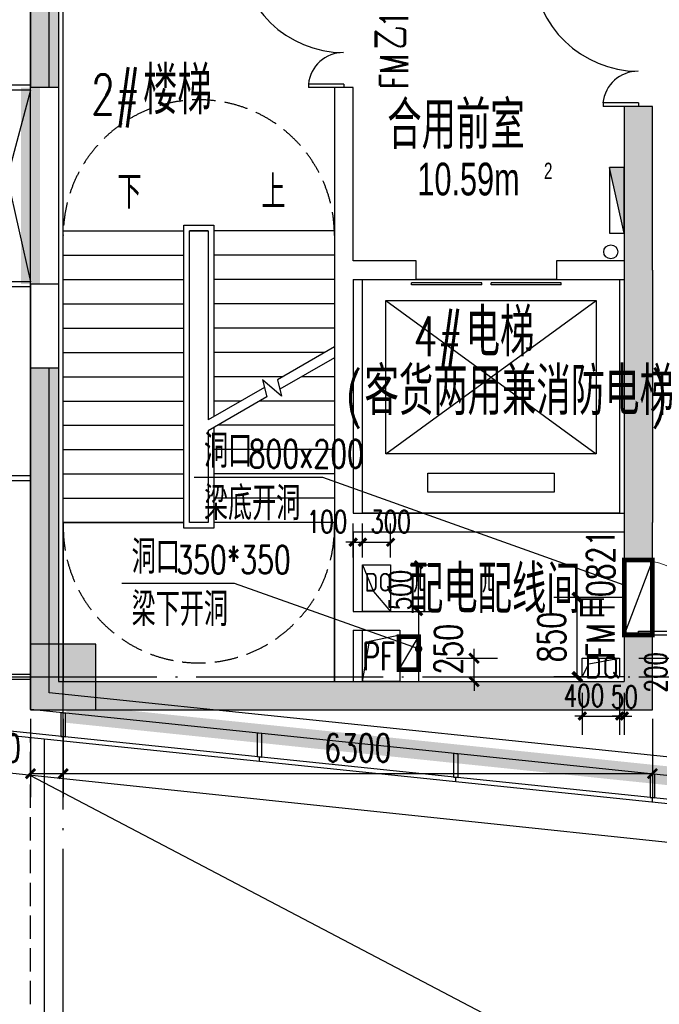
# Model space of a CAD drawing. Extents: x 797781 to 1255204, y 21234 to 1024248.
# Tile 326 of 656: x 896042 to 902882, y 371624 to 382151. Entities that reach past the tile are written whole.
import ezdxf

# ---------------------------------------------------------------- set-up
doc = ezdxf.new("R2010")
doc.units = 0
doc.header["$LTSCALE"] = 1000
doc.header["$MEASUREMENT"] = 0
for name, pattern in [('230303生产综合楼-平面图_t8$0$__DASH', [0.35, 0.25, -0.1]), ('230303生产综合楼-平面图_t8$0$DASH', [0.35, 0.25, -0.1]), ('230303生产综合楼-平面图_t8$0$DOTE', [2.42, 2, -0.2, 0.02, -0.2]), ('__DASH', [0.35, 0.25, -0.1])]:
    doc.linetypes.add(name, pattern=pattern)
for name, color, linetype in [('.2023.03.07提建筑条件', 3, 'Continuous'), ('230303生产综合楼-平面图_t8$0$3T_WOOD', 21, 'Continuous'), ('230303生产综合楼-平面图_t8$0$COLUMN', 40, 'Continuous'), ('230303生产综合楼-平面图_t8$0$CURTWALL', 4, 'Continuous'), ('230303生产综合楼-平面图_t8$0$DIM_LEAD', 3, 'Continuous'), ('230303生产综合楼-平面图_t8$0$DIM_SYMB', 3, 'Continuous'), ('230303生产综合楼-平面图_t8$0$DOOR_FIRE', 4, 'Continuous'), ('230303生产综合楼-平面图_t8$0$DOOR_FIRE_TEXT', 7, 'Continuous'), ('230303生产综合楼-平面图_t8$0$DOTE', 1, '230303生产综合楼-平面图_t8$0$DOTE'), ('230303生产综合楼-平面图_t8$0$EVTR', 2, 'Continuous'), ('230303生产综合楼-平面图_t8$0$H-楼板留洞', 6, 'Continuous'), ('230303生产综合楼-平面图_t8$0$PUB_DIM', 3, 'Continuous'), ('230303生产综合楼-平面图_t8$0$PUB_HATCH', 8, 'Continuous'), ('230303生产综合楼-平面图_t8$0$PUB_TEXT', 7, 'Continuous'), ('230303生产综合楼-平面图_t8$0$SPACE', 7, 'Continuous'), ('230303生产综合楼-平面图_t8$0$STAIR', 2, 'Continuous'), ('230303生产综合楼-平面图_t8$0$WALL', 40, 'Continuous'), ('230303生产综合楼-平面图_t8$0$WINDOW', 4, 'Continuous'), ('230303生产综合楼-平面图_t8$0$条件', 7, 'Continuous'), ('230303生产综合楼-平面图_t8$0$板洞', 6, 'Continuous'), ('230303生产综合楼-平面图_t8$0$水管', 4, 'Continuous'), ('230303生产综合楼-平面图_t8$0$看线', 115, 'Continuous'), ('230303生产综合楼-平面图_t8$0$轮廓', 2, 'Continuous'), ('DIM_LEAD', 3, 'Continuous'), ('DOOR_FIRE', 4, 'Continuous'), ('EQUIP_消火栓', 7, 'Continuous'), ('PUB_DIM', 3, 'Continuous'), ('PUB_HATCH', 8, 'Continuous'), ('PUB_TEXT', 7, 'Continuous'), ('TEL_TEXT', 7, 'Continuous'), ('VPIPE-消防', 1, 'Continuous'), ('电-强电平面-标注', 3, 'Continuous'), ('电气洞口', 6, 'Continuous')]:
    doc.layers.add(name, color=color, linetype=linetype)
doc.styles.add('230303生产综合楼-平面图_t8$0$_HZTXT', font='@HZTXT_E', dxfattribs={"width": 0.7, "bigfont": '@@HZTXT'})
doc.styles.add('230303生产综合楼-平面图_t8$0$_TCH_DIM', font='SIMPLEX', dxfattribs={"bigfont": 'GBCBIG'})
doc.styles.add('230303生产综合楼-平面图_T8$0$_TCH_DIM_T3', font='SIMPLEX', dxfattribs={"width": 0.705882, "bigfont": 'GBCBIG'})
doc.styles.add('230303生产综合楼-平面图_t8$0$_TCH_WINDOW', font='SIMPLEX', dxfattribs={"height": 3.5, "bigfont": 'GBCBIG'})
doc.styles.add('_TCH_DIM', font='SIMPLEX', dxfattribs={"bigfont": 'GBCBIG'})
doc.styles.add('_TCH_DIM_T3', font='SIMPLEX', dxfattribs={"width": 0.705882, "bigfont": 'GBCBIG'})
doc.styles.get("Standard").update_dxf_attribs({"font": 'gbenor.shx', "bigfont": 'gbcbig.shx'})
doc.dimstyles.new('230303生产综合楼-平面图_T8$0$_TCH_ARCH&&100', dxfattribs={"dimtxt": 297.5, "dimasz": 100, "dimexe": 250, "dimexo": 300, "dimgap": 126.25, "dimtad": 1, "dimdec": 0, "dimzin": 0, "dimdsep": 46, "dimtxsty": '230303生产综合楼-平面图_T8$0$_TCH_DIM_T3', "dimblk": '230303生产综合楼-平面图_t8$0$_ArchTick', "dimcen": 0.09, "dimclrt": 7, "dimazin": 2, "dimtfac": 1, "dimtdec": 0, "dimtix": 1, "dimtmove": 2, "dimatfit": 3, "dimfxl": 1, "dimtolj": 1, "dimtzin": 0, "dimarcsym": 0})
doc.dimstyles.new('_TCH_ARCH&&100', dxfattribs={"dimtxt": 297.5, "dimasz": 100, "dimexe": 250, "dimexo": 300, "dimgap": 126.25, "dimtad": 1, "dimdec": 0, "dimzin": 0, "dimdsep": 46, "dimtxsty": '_TCH_DIM_T3', "dimblk": 'ARCHTICK', "dimcen": 0.09, "dimclrt": 7, "dimazin": 2, "dimtfac": 1, "dimtdec": 0, "dimtix": 1, "dimtmove": 2, "dimatfit": 3, "dimfxl": 1, "dimtolj": 1, "dimtzin": 0, "dimarcsym": 0})
doc.dimstyles.new('_TCH_ARCH&&80', dxfattribs={"dimtxt": 238, "dimasz": 80, "dimexe": 200, "dimexo": 240, "dimgap": 101, "dimtad": 1, "dimdec": 0, "dimzin": 0, "dimdsep": 46, "dimtxsty": '_TCH_DIM_T3', "dimblk": 'ARCHTICK', "dimcen": 0.09, "dimclrt": 7, "dimazin": 2, "dimtfac": 1, "dimtdec": 0, "dimtix": 1, "dimtmove": 2, "dimatfit": 3, "dimfxl": 1, "dimtolj": 1, "dimtzin": 0, "dimarcsym": 0})

# ---------------------------------------------------------------- blocks, each defined once
blk = doc.blocks.new('AQ3')
at = {"color": 6, "linetype": '__DASH', "ltscale": 4, "const_width": 200}
for points in [[(1087271, 364118), (1087271, 362018)], [(1117021, 354818), (1112837, 354818), (1087652, 357428)]]:
    blk.add_lwpolyline(points, dxfattribs=at)
blk = doc.blocks.new('ddddkkkkk')
at = {"layer": 'TEL_TEXT', "color": 3, "linetype": 'ByBlock'}
for p, q in [((1870760, -13732), (1870878, -14019)), ((1870878, -14019), (1871060, -14232))]:
    blk.add_line(p, q, dxfattribs=at)
blk.add_lwpolyline([(1871060, -13732), (1871060, -14232), (1870760, -14232), (1870760, -13732)], close=True, dxfattribs=at)
blk = doc.blocks.new('_ArchTick')
at = {"color": 0, "linetype": 'ByBlock', "const_width": 0.4}
blk.add_lwpolyline([(-0.5, -0.5), (0.5, 0.5)], dxfattribs=at)
blk = doc.blocks.new('*D6712')
at = {"layer": 'Defpoints', "color": 0, "transparency": 16777216}
for p in [(729408, 367189), (729736, 367189), (729408, 366689)]:
    blk.add_point(p, dxfattribs=at)
at = {"layer": 'PUB_DIM', "color": 0, "lineweight": -2, "transparency": 16777216}
for p, q in [((729648, 367189), (729936, 367189)), ((729736, 366689), (729736, 367189)), ((729648, 366689), (729936, 366689))]:
    blk.add_line(p, q, dxfattribs=at)
at = {"layer": 'PUB_DIM', "color": 0, "lineweight": -2, "transparency": 16777216, "xscale": 80, "yscale": 80, "zscale": 80}
for p, rotation in [((729736, 367189), 90), ((729736, 366689), 270)]:
    blk.add_blockref('_ArchTick', p, dxfattribs=dict(at, rotation=rotation))
at = {"layer": 'PUB_DIM', "color": 7, "transparency": 16777216, "insert": (729543, 366918), "char_height": 238, "attachment_point": 5, "rotation": 90, "style": '_TCH_DIM_T3'}
blk.add_mtext('\\A1;500', dxfattribs=at)
blk = doc.blocks.new('*D6713')
at = {"layer": 'Defpoints', "color": 0, "transparency": 16777216}
for p in [(729137, 367429), (729037, 367026), (729137, 367026)]:
    blk.add_point(p, dxfattribs=at)
at = {"layer": 'PUB_DIM', "color": 0, "lineweight": -2, "transparency": 16777216}
for p, q in [((729037, 367266), (729037, 367629)), ((729137, 367266), (729137, 367629)), ((729037, 367429), (728957, 367429)), ((729037, 367429), (729137, 367429)), ((729137, 367429), (729217, 367429))]:
    blk.add_line(p, q, dxfattribs=at)
at = {"layer": 'PUB_DIM', "color": 0, "lineweight": -2, "transparency": 16777216, "xscale": 80, "yscale": 80, "zscale": 80}
blk.add_blockref('_ArchTick', (729037, 367429), dxfattribs=at)
at = {"layer": 'PUB_DIM', "color": 0, "lineweight": -2, "transparency": 16777216, "xscale": 80, "yscale": 80, "zscale": 80, "rotation": 180}
blk.add_blockref('_ArchTick', (729137, 367429), dxfattribs=at)
at = {"layer": 'PUB_DIM', "color": 7, "transparency": 16777216, "insert": (728757, 367649), "char_height": 238, "attachment_point": 5, "style": '_TCH_DIM_T3'}
blk.add_mtext('\\A1;100', dxfattribs=at)
blk = doc.blocks.new('*D6714')
at = {"layer": 'Defpoints', "color": 0, "transparency": 16777216}
for p in [(729437, 367429), (729137, 367026), (729437, 367026)]:
    blk.add_point(p, dxfattribs=at)
at = {"layer": 'PUB_DIM', "color": 0, "lineweight": -2, "transparency": 16777216}
for p, q in [((729137, 367266), (729137, 367629)), ((729437, 367266), (729437, 367629)), ((729137, 367429), (729437, 367429))]:
    blk.add_line(p, q, dxfattribs=at)
at = {"layer": 'PUB_DIM', "color": 0, "lineweight": -2, "transparency": 16777216, "xscale": 80, "yscale": 80, "zscale": 80, "rotation": 180}
blk.add_blockref('_ArchTick', (729137, 367429), dxfattribs=at)
at = {"layer": 'PUB_DIM', "color": 0, "lineweight": -2, "transparency": 16777216, "xscale": 80, "yscale": 80, "zscale": 80}
blk.add_blockref('_ArchTick', (729437, 367429), dxfattribs=at)
at = {"layer": 'PUB_DIM', "color": 7, "transparency": 16777216, "insert": (729437, 367649), "char_height": 238, "attachment_point": 5, "style": '_TCH_DIM_T3'}
blk.add_mtext('\\A1;300', dxfattribs=at)
blk = doc.blocks.new('*D6715')
at = {"layer": 'Defpoints', "color": 0, "transparency": 16777216}
for p in [(731434, 366839), (732237, 366839), (732237, 365989)]:
    blk.add_point(p, dxfattribs=at)
at = {"layer": 'PUB_DIM', "color": 0, "lineweight": -2, "transparency": 16777216}
for p, q in [((731937, 366839), (731184, 366839)), ((731434, 365989), (731434, 366839)), ((731937, 365989), (731184, 365989))]:
    blk.add_line(p, q, dxfattribs=at)
at = {"layer": 'PUB_DIM', "color": 0, "lineweight": -2, "transparency": 16777216, "xscale": 100, "yscale": 100, "zscale": 100}
for p, rotation in [((731434, 366839), 90), ((731434, 365989), 270)]:
    blk.add_blockref('_ArchTick', p, dxfattribs=dict(at, rotation=rotation))
at = {"layer": 'PUB_DIM', "color": 7, "transparency": 16777216, "insert": (731159, 366414), "char_height": 297.5, "attachment_point": 5, "rotation": 90, "style": '_TCH_DIM_T3'}
blk.add_mtext('\\A1;850', dxfattribs=at)
blk = doc.blocks.new('*D6676')
at = {"layer": 'Defpoints', "color": 0, "transparency": 16777216}
for p in [(766439, 188079), (767080, 188079), (766439, 187879)]:
    blk.add_point(p, dxfattribs=at)
at = {"layer": 'PUB_DIM', "color": 0, "lineweight": -2, "transparency": 16777216}
for p, q in [((767080, 188079), (767080, 188159)), ((766679, 188079), (767280, 188079)), ((767080, 187879), (767080, 188079)), ((766679, 187879), (767280, 187879)), ((767080, 187879), (767080, 187799))]:
    blk.add_line(p, q, dxfattribs=at)
at = {"layer": 'PUB_DIM', "color": 0, "lineweight": -2, "transparency": 16777216, "xscale": 80, "yscale": 80, "zscale": 80}
for p, rotation in [((767080, 188079), 270), ((767080, 187879), 90)]:
    blk.add_blockref('_ArchTick', p, dxfattribs=dict(at, rotation=rotation))
at = {"layer": 'PUB_DIM', "color": 7, "transparency": 16777216, "insert": (766860, 187929), "char_height": 238, "attachment_point": 5, "rotation": 90, "style": '_TCH_DIM_T3'}
blk.add_mtext('\\A1;200', dxfattribs=at)
blk = doc.blocks.new('*D6677')
at = {"layer": 'Defpoints', "color": 0, "transparency": 16777216}
for p in [(766073, 187949), (766473, 187949), (766473, 187461)]:
    blk.add_point(p, dxfattribs=at)
at = {"layer": 'PUB_DIM', "color": 0, "lineweight": -2, "transparency": 16777216}
for p, q in [((766073, 187709), (766073, 187261)), ((766473, 187709), (766473, 187261)), ((766073, 187461), (765993, 187461)), ((766073, 187461), (766473, 187461)), ((766473, 187461), (766553, 187461))]:
    blk.add_line(p, q, dxfattribs=at)
at = {"layer": 'PUB_DIM', "color": 0, "lineweight": -2, "transparency": 16777216, "xscale": 80, "yscale": 80, "zscale": 80}
blk.add_blockref('_ArchTick', (766073, 187461), dxfattribs=at)
at = {"layer": 'PUB_DIM', "color": 0, "lineweight": -2, "transparency": 16777216, "xscale": 80, "yscale": 80, "zscale": 80, "rotation": 180}
blk.add_blockref('_ArchTick', (766473, 187461), dxfattribs=at)
at = {"layer": 'PUB_DIM', "color": 7, "transparency": 16777216, "insert": (766091, 187680), "char_height": 238, "attachment_point": 5, "style": '_TCH_DIM_T3'}
blk.add_mtext('\\A1;400', dxfattribs=at)
blk = doc.blocks.new('*D6678')
at = {"layer": 'Defpoints', "color": 0, "transparency": 16777216}
for p in [(766473, 187949), (766523, 187949), (766523, 187461)]:
    blk.add_point(p, dxfattribs=at)
at = {"layer": 'PUB_DIM', "color": 0, "lineweight": -2, "transparency": 16777216}
for p, q in [((766473, 187709), (766473, 187261)), ((766523, 187709), (766523, 187261)), ((766473, 187461), (766393, 187461)), ((766473, 187461), (766523, 187461)), ((766523, 187461), (766603, 187461))]:
    blk.add_line(p, q, dxfattribs=at)
at = {"layer": 'PUB_DIM', "color": 0, "lineweight": -2, "transparency": 16777216, "xscale": 80, "yscale": 80, "zscale": 80}
blk.add_blockref('_ArchTick', (766473, 187461), dxfattribs=at)
at = {"layer": 'PUB_DIM', "color": 0, "lineweight": -2, "transparency": 16777216, "xscale": 80, "yscale": 80, "zscale": 80, "rotation": 180}
blk.add_blockref('_ArchTick', (766523, 187461), dxfattribs=at)
at = {"layer": 'PUB_DIM', "color": 7, "transparency": 16777216, "insert": (766523, 187666), "char_height": 238, "attachment_point": 5, "style": '_TCH_DIM_T3'}
blk.add_mtext('\\A1;50', dxfattribs=at)
blk = doc.blocks.new('$TwtSys$00000434')
for p, q in [((-0.5, 0.5), (-0.5, -0.5)), ((-0.5, -0.5), (0.5, 0.5)), ((0.5, 0.5), (-0.5, 0.5)), ((0.5, -0.5), (0.5, 0.5)), ((-0.5, -0.5), (0.5, -0.5))]:
    blk.add_line(p, q)
blk.add_solid([(0.5, -0.5), (0.5, 0.5), (-0.5, -0.5)])
blk = doc.blocks.new('230303生产综合楼-平面图_t8$0$3-XHS')
at = {"layer": 'VPIPE-消防'}
blk.add_circle((1071773.3, 165908.6), 75, dxfattribs=at)
at = {"layer": 'EQUIP_消火栓', "xscale": 700, "yscale": 160, "zscale": 700, "rotation": 90.00000000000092}
blk.add_blockref('$TwtSys$00000434', (1071838.3, 166458.6), dxfattribs=at)
blk = doc.blocks.new('230303生产综合楼-平面图_t8$0$3WLGJ')
at = {"layer": '230303生产综合楼-平面图_t8$0$3T_WOOD'}
for points in [[(1019266, 181847), (1019266, 181797), (1019516, 181797), (1019516, 181847)], [(1019266, 179747), (1019266, 179697), (1019516, 179697), (1019516, 179747)], [(1019266, 177672), (1019266, 177622), (1019516, 177622), (1019516, 177672)], [(1019266, 175547), (1019266, 175497), (1019516, 175497), (1019516, 175547)], [(1019841, 174886), (1019891, 174881), (1019891, 175132), (1019841, 175138)], [(1021941, 174670), (1021991, 174664), (1021991, 174916), (1021941, 174921)], [(1024041, 174452), (1024091, 174447), (1024091, 174698), (1024041, 174703)], [(1026141, 174234), (1026191, 174229), (1026191, 174480), (1026141, 174486)]]:
    blk.add_lwpolyline(points, close=True, dxfattribs=at)
for points in [[(1019866, 174833), (1019866, 174884)], [(1021966, 174617), (1021966, 174667)], [(1024066, 174399), (1024066, 174449)], [(1026166, 174181), (1026166, 174232)]]:
    blk.add_lwpolyline(points, dxfattribs=at)
blk = doc.blocks.new('230303生产综合楼-平面图_t8$0$$DORLIB2D$00000127')
at = {"color": 0}
for points in [[(-0.5333, 0.7949), (-0.5333, 0.6904)], [(-0.0333, 0.7949), (-0.5333, 0.7949)], [(-0.0333, 0.7949), (-0.0333, 0.6904)], [(0.5333, 0.7949), (0.0333, 0.7949)], [(0.0333, 0.7949), (0.0333, 0.6904)], [(0.5333, 0.7949), (0.5333, 0.6904)], [(-0.0333, 0.6904), (-0.5333, 0.6904)], [(0.5333, 0.6904), (0.0333, 0.6904)], [(0.5, 0.5), (-0.5, 0.5)]]:
    blk.add_lwpolyline(points, dxfattribs=at)
blk = doc.blocks.new('230303生产综合楼-平面图_t8$0$$DorLib2D$00000225')
at = {"color": 0}
for p, q in [((0.475, -0.0014), (0.475, 0.7521)), ((0.475, 0.7521), (0.5, 0.7521)), ((0.5, -0.0014), (0.5, 0.7521)), ((-0.5, 0), (-0.5, 0.252)), ((-0.475, 0.252), (-0.5, 0.252)), ((-0.475, 0), (-0.475, 0.252)), ((-0.475, 0), (-0.5, 0)), ((0.475, -0.0014), (0.5, -0.0014))]:
    blk.add_line(p, q, dxfattribs=at)
for centre, radius, start, end in [((0.5046, -0.0019), 0.7546, 92.24927, 179.72377), ((-0.5008, 0.0026), 0.2508, 359.78987, 84.09744)]:
    blk.add_arc(centre, radius, start, end, dxfattribs=at)
blk = doc.blocks.new('$DorLib2D$00000001')
for p, q in [((0.45, 0.975), (0.5, 0.975)), ((0.45, 0), (0.45, 0.975)), ((0.5, 0), (0.5, 0.975)), ((0.5, 0), (0.45, 0))]:
    blk.add_line(p, q)
at = {"lineweight": 13}
blk.add_arc((0.475, 0), 0.975, 91.4693, 180, dxfattribs=at)
blk = doc.blocks.new('230303生产综合楼-平面图_t8$0$_ArchTick')
at = {"color": 0, "linetype": 'ByBlock', "const_width": 0.3}
blk.add_lwpolyline([(-0.5, -0.5), (0.5, 0.5)], dxfattribs=at)
blk = doc.blocks.new('*D6266')
at = {"layer": '230303生产综合楼-平面图_t8$0$PUB_DIM', "color": 0, "lineweight": -2, "transparency": 16777216}
for p, q in [((722698, 272020), (722698, 271184)), ((723048, 272020), (723048, 271184)), ((722698, 271434), (723048, 271434))]:
    blk.add_line(p, q, dxfattribs=at)
at = {"layer": 'Defpoints', "color": 0, "transparency": 16777216}
for p in [(722698, 272320), (723048, 272320), (723048, 271434)]:
    blk.add_point(p, dxfattribs=at)
at = {"layer": '230303生产综合楼-平面图_t8$0$PUB_DIM', "color": 0, "lineweight": -2, "transparency": 16777216, "xscale": 100, "yscale": 100, "zscale": 100, "rotation": 180}
blk.add_blockref('230303生产综合楼-平面图_t8$0$_ArchTick', (722698, 271434), dxfattribs=at)
at = {"layer": '230303生产综合楼-平面图_t8$0$PUB_DIM', "color": 0, "lineweight": -2, "transparency": 16777216, "xscale": 100, "yscale": 100, "zscale": 100}
blk.add_blockref('230303生产综合楼-平面图_t8$0$_ArchTick', (723048, 271434), dxfattribs=at)
at = {"layer": '230303生产综合楼-平面图_t8$0$PUB_DIM', "color": 7, "transparency": 16777216, "insert": (722328, 271709), "char_height": 297.5, "attachment_point": 5, "style": '230303生产综合楼-平面图_T8$0$_TCH_DIM_T3'}
blk.add_mtext('\\A1;350', dxfattribs=at)
blk = doc.blocks.new('*D6267')
at = {"layer": '230303生产综合楼-平面图_t8$0$PUB_DIM', "color": 0, "lineweight": -2, "transparency": 16777216}
for p, q in [((723048, 272020), (723048, 271184)), ((729348, 272020), (729348, 271184)), ((723048, 271434), (729348, 271434))]:
    blk.add_line(p, q, dxfattribs=at)
at = {"layer": 'Defpoints', "color": 0, "transparency": 16777216}
for p in [(723048, 272320), (729348, 272320), (729348, 271434)]:
    blk.add_point(p, dxfattribs=at)
at = {"layer": '230303生产综合楼-平面图_t8$0$PUB_DIM', "color": 0, "lineweight": -2, "transparency": 16777216, "xscale": 100, "yscale": 100, "zscale": 100, "rotation": 180}
blk.add_blockref('230303生产综合楼-平面图_t8$0$_ArchTick', (723048, 271434), dxfattribs=at)
at = {"layer": '230303生产综合楼-平面图_t8$0$PUB_DIM', "color": 0, "lineweight": -2, "transparency": 16777216, "xscale": 100, "yscale": 100, "zscale": 100}
blk.add_blockref('230303生产综合楼-平面图_t8$0$_ArchTick', (729348, 271434), dxfattribs=at)
at = {"layer": '230303生产综合楼-平面图_t8$0$PUB_DIM', "color": 7, "transparency": 16777216, "insert": (726198, 271709), "char_height": 297.5, "attachment_point": 5, "style": '230303生产综合楼-平面图_T8$0$_TCH_DIM_T3'}
blk.add_mtext('\\A1;6300', dxfattribs=at)
blk = doc.blocks.new('*D6269')
at = {"layer": '230303生产综合楼-平面图_t8$0$PUB_DIM', "color": 0, "lineweight": -2, "transparency": 16777216}
for p, q in [((727442, 272668), (727442, 272768)), ((727148, 272668), (727692, 272668)), ((727442, 272418), (727442, 272668)), ((727148, 272418), (727692, 272418)), ((727442, 272418), (727442, 272318))]:
    blk.add_line(p, q, dxfattribs=at)
at = {"layer": 'Defpoints', "color": 0, "transparency": 16777216}
for p in [(726848, 272668), (727442, 272668), (726848, 272418)]:
    blk.add_point(p, dxfattribs=at)
at = {"layer": '230303生产综合楼-平面图_t8$0$PUB_DIM', "color": 0, "lineweight": -2, "transparency": 16777216, "xscale": 100, "yscale": 100, "zscale": 100}
for p, rotation in [((727442, 272668), 270), ((727442, 272418), 90)]:
    blk.add_blockref('230303生产综合楼-平面图_t8$0$_ArchTick', p, dxfattribs=dict(at, rotation=rotation))
at = {"layer": '230303生产综合楼-平面图_t8$0$PUB_DIM', "color": 7, "transparency": 16777216, "insert": (727167, 272765), "char_height": 297.5, "attachment_point": 5, "rotation": 90, "style": '230303生产综合楼-平面图_T8$0$_TCH_DIM_T3'}
blk.add_mtext('\\A1;250', dxfattribs=at)
blk = doc.blocks.new('_FZH')
blk.add_lwpolyline([(-0.5, -0.5), (0.5, -0.5), (0.5, 0.5), (-0.5, 0.5)], close=True)
at = {"layer": 'PUB_HATCH'}
blk.add_solid([(-0.5, -0.5), (0.5, -0.5), (-0.5, 0.5), (0.5, 0.5)], dxfattribs=at)
blk = doc.blocks.new('3FQD')
at = {"layer": 'DIM_LEAD'}
for p, q in [((728712.4, 368120.4), (727337.1, 368120.4)), ((731936.8, 366970.4), (728712.4, 368120.4))]:
    blk.add_line(p, q, dxfattribs=at)
at = {"layer": '电气洞口', "color": 6, "lineweight": -2}
blk.add_line((732236.8, 367239.1), (731936.8, 366439.1), dxfattribs=at)
at = {"layer": '电气洞口', "color": 6, "lineweight": -2, "const_width": 50}
blk.add_lwpolyline([(731936.8, 366439.1), (732236.8, 366439.1), (732236.8, 367239.1), (731936.8, 367239.1)], close=True, dxfattribs=at)
at = {"layer": '电-强电平面-标注', "color": 3}
blk.add_blockref('ddddkkkkk', (-1141623.5, 380920.8), dxfattribs=at)
at = {"layer": 'PUB_TEXT', "style": '_TCH_DIM'}
for s, p in [('洞口', (727442.1, 368225.4)), ('梁底开洞', (727442.1, 367665.4))]:
    blk.add_text(s, height=357.45, dxfattribs=at).set_placement(p)
at = {"layer": 'PUB_TEXT', "style": '_TCH_DIM', "width": 0.705882}
blk.add_text('800x200', height=297.5, dxfattribs=at).set_placement((727918.7, 368225.4))
at = {"layer": 'PUB_TEXT'}
blk.add_text('DQ', height=200, dxfattribs=at).set_placement((729158.5, 366901.7))
at = {"layer": 'PUB_DIM'}
for base, p1, p2, angle, picture, middle in [((729136.8, 367429.1), (729036.8, 367026.4), (729136.8, 367026.4), 0, '*D6713', (728756.8, 367649.1)), ((729436.8, 367429.1), (729136.8, 367026.4), (729436.8, 367026.4), 0, '*D6714', (729436.8, 367649.1)), ((729735.9, 367189.1), (729408.4, 366689.1), (729408.4, 367189.1), 90, '*D6712', (729542.8, 366918))]:
    dim = blk.add_linear_dim(base=base, p1=p1, p2=p2, angle=angle, dimstyle='_TCH_ARCH&&80', dxfattribs=at)
    dim.commit()
    dim.dimension.update_dxf_attribs({"geometry": picture, "text_midpoint": middle, "dimtype": 161})
dim = blk.add_aligned_dim(p1=(732236.8, 365989.1), p2=(732236.8, 366839.1), distance=802.5, dimstyle='_TCH_ARCH&&100', dxfattribs=at)
dim.commit()
dim.dimension.update_dxf_attribs({"geometry": '*D6715', "text_midpoint": (731159.4, 366414.1)})
blk = doc.blocks.new('DQBD1')
at = {"layer": '.2023.03.07提建筑条件'}
blk.add_lwpolyline([(766073.1, 187879.2), (766073.1, 188079.2), (766473.1, 188079.2), (766473.1, 187879.2)], close=True, dxfattribs=at)
blk.add_lwpolyline([(766073.1, 187879.2), (766145.2, 188019.5), (766473.1, 188079.2)], dxfattribs=at)
at = {"layer": 'PUB_TEXT'}
blk.add_text('DQ', height=250, dxfattribs=at).set_placement((766101.6, 187860.3))
at = {"layer": 'PUB_DIM'}
for base, p1, p2, angle, picture, middle in [((767080.4, 188079.2), (766438.8, 187879.2), (766438.8, 188079.2), 90, '*D6676', (766860.4, 187929.2)), ((766473.1, 187460.7), (766073.1, 187949.3), (766473.1, 187949.3), 0, '*D6677', (766090.6, 187680.2)), ((766523.1, 187460.7), (766473.1, 187949.3), (766523.1, 187949.3), 0, '*D6678', (766523.1, 187666))]:
    dim = blk.add_linear_dim(base=base, p1=p1, p2=p2, angle=angle, dimstyle='_TCH_ARCH&&80', dxfattribs=at)
    dim.commit()
    dim.dimension.update_dxf_attribs({"geometry": picture, "text_midpoint": middle, "dimtype": 161})
blk = doc.blocks.new('230303生产综合楼-平面图_t8$0$HXT-2')
at = {"layer": '230303生产综合楼-平面图_t8$0$PUB_HATCH'}
for points in [[(722998.3, 280567.9), (722698.3, 280867.9), (722698.3, 278767.9), (722998.3, 278767.9)], [(729348.3, 276817.9), (729348.3, 278567.9), (729048.3, 278567.9), (729048.3, 276817.9)], [(729348.3, 276817.9), (729048.3, 276817.9), (729048.3, 274117.9), (729348.3, 274117.9)], [(722698.3, 275767.9), (722698.3, 272117.9), (722998.3, 272417.9), (722998.3, 275767.9)], [(729048.3, 274117.9), (729048.3, 273717.9), (729348.3, 273717.9), (729348.3, 274117.9)], [(729348.3, 272117.9), (729348.3, 272917.9), (729048.3, 272917.9), (729048.3, 272417.9)], [(722998.3, 272417.9), (722698.3, 272117.9), (726048.3, 272117.9), (726048.3, 272417.9)], [(726048.3, 272417.9), (726048.3, 272117.9), (726748.3, 272117.9), (726748.3, 272417.9)], [(726748.3, 272417.9), (726748.3, 272117.9), (729348.3, 272117.9), (729048.3, 272417.9)]]:
    blk.add_hatch(color=256, dxfattribs=at).paths.add_polyline_path(points)
at = {"layer": '230303生产综合楼-平面图_t8$0$DIM_LEAD'}
for p, q in [((724880.4, 273467), (723675.1, 273467)), ((726848.3, 272767.9), (724880.4, 273467))]:
    blk.add_line(p, q, dxfattribs=at)
at = {"layer": '230303生产综合楼-平面图_t8$0$DIM_LEAD', "const_width": 40}
blk.add_lwpolyline([(726867.2, 272761.2, 1), (726829.5, 272774.6, 1)], format="xyb", close=True, dxfattribs=at)
at = {"layer": '230303生产综合楼-平面图_t8$0$DIM_SYMB'}
for points in [[(723723.3, 277367.9, 0, 0, 0), (723723.3, 273267.9, 0, 0, 0), (725273.3, 273267.9, 0, 0, 0), (725273.3, 275117.9, 80, 0, 0), (725273.3, 275417.9, 0, 0, 0)], [(725273.3, 277367.9, 0, 0, 0), (725273.3, 275977.9, 80, 0, 0), (725273.3, 275677.9, 0, 0, 0)]]:
    blk.add_lwpolyline(points, format="xyseb", dxfattribs=at)
at = {"layer": '230303生产综合楼-平面图_t8$0$EVTR'}
for p, q in [((726498.3, 274852.9), (726498.3, 276492.9)), ((726498.3, 276492.9), (728748.3, 276492.9)), ((726498.3, 274852.9), (728748.3, 276492.9)), ((726498.3, 276492.9), (728748.3, 274852.9)), ((728748.3, 276492.9), (728748.3, 274852.9)), ((728748.3, 274852.9), (726498.3, 274852.9)), ((726948.3, 274442.9), (726948.3, 274647.9)), ((726948.3, 274647.9), (728298.3, 274647.9)), ((728298.3, 274647.9), (728298.3, 274442.9)), ((728298.3, 274442.9), (726948.3, 274442.9))]:
    blk.add_line(p, q, dxfattribs=at)
at = {"layer": '230303生产综合楼-平面图_t8$0$H-楼板留洞'}
blk.add_lwpolyline([(726248.3, 272967.9), (726648.3, 272967.9), (726648.3, 272417.9), (726248.3, 272417.9)], close=True, dxfattribs=at)
at = {"layer": '230303生产综合楼-平面图_t8$0$STAIR'}
for p, q in [((723048.3, 272817.9), (723048.3, 280517.9)), ((724338.3, 277297.9), (724658.3, 277297.9)), ((724338.3, 274057.9), (724338.3, 277297.9)), ((724658.3, 277297.9), (724658.3, 275250.6)), ((723048.3, 274117.9), (723048.3, 277237.9)), ((723048.3, 277237.9), (724338.3, 277237.9)), ((724398.3, 274117.9), (724398.3, 277237.9)), ((724398.3, 277237.9), (724598.3, 277237.9)), ((724398.3, 274117.9), (724398.3, 277237.9)), ((724598.3, 277237.9), (724398.3, 277237.9)), ((724598.3, 277237.9), (724598.3, 275215.9)), ((724598.3, 277237.9), (724598.3, 275215.9)), ((725948.3, 277237.9), (724658.3, 277237.9)), ((725948.3, 277237.9), (725948.3, 275995.3)), ((723048.3, 276977.9), (724338.3, 276977.9)), ((725948.3, 276977.9), (724658.3, 276977.9)), ((723048.3, 276717.9), (724338.3, 276717.9)), ((725948.3, 276717.9), (724658.3, 276717.9)), ((723048.3, 276457.9), (724338.3, 276457.9)), ((725948.3, 276457.9), (724658.3, 276457.9)), ((723048.3, 276197.9), (724338.3, 276197.9)), ((725948.3, 276197.9), (724658.3, 276197.9)), ((723048.3, 275937.9), (724338.3, 275937.9)), ((725848.8, 275937.9), (724658.3, 275937.9)), ((725948.3, 275995.3), (725337.7, 275642.8)), ((725948.3, 275879.9), (725364.5, 275542.8)), ((725948.3, 275879.9), (725948.3, 274117.9)), ((723048.3, 275677.9), (724338.3, 275677.9)), ((725398.5, 275677.9), (724658.3, 275677.9)), ((725383.9, 275470.5), (725177.8, 275643.4)), ((725177.8, 275643.4), (725226.2, 275463)), ((725337.7, 275642.8), (725383.9, 275470.5)), ((725948.3, 275677.9), (725598.5, 275677.9)), ((725199.4, 275563), (724598.3, 275215.9)), ((723048.3, 275417.9), (724338.3, 275417.9)), ((725226.2, 275463), (724598.3, 275100.4)), ((724948.1, 275417.9), (724658.3, 275417.9)), ((725948.3, 275417.9), (725148.1, 275417.9)), ((723048.3, 275157.9), (724338.3, 275157.9)), ((724598.3, 275100.4), (724598.3, 274117.9)), ((724598.3, 275100.4), (724598.3, 274117.9)), ((724658.3, 275135.1), (724658.3, 274057.9)), ((725948.3, 275157.9), (724697.8, 275157.9)), ((723048.3, 274897.9), (724338.3, 274897.9)), ((725948.3, 274897.9), (724658.3, 274897.9)), ((723048.3, 274637.9), (724338.3, 274637.9)), ((725948.3, 274637.9), (724658.3, 274637.9)), ((723048.3, 274377.9), (724338.3, 274377.9)), ((725948.3, 274377.9), (724658.3, 274377.9)), ((723048.3, 274117.9), (724338.3, 274117.9)), ((723048.3, 274117.9), (723048.3, 272417.9)), ((724338.3, 274117.9), (723048.3, 274117.9)), ((724598.3, 274117.9), (724398.3, 274117.9)), ((724598.3, 274117.9), (724398.3, 274117.9)), ((725948.3, 274117.9), (724658.3, 274117.9)), ((725948.3, 274117.9), (724658.3, 274117.9)), ((725948.3, 272417.9), (725948.3, 274117.9)), ((724658.3, 274057.9), (724338.3, 274057.9)), ((723048.3, 272417.9), (725948.3, 272417.9))]:
    blk.add_line(p, q, dxfattribs=at)
at = {"layer": '230303生产综合楼-平面图_t8$0$WALL'}
for p, q in [((722698.3, 280867.9), (722698.3, 278767.9)), ((722998.3, 280567.9), (722998.3, 278767.9)), ((722998.3, 278767.9), (722698.3, 278767.9)), ((726148.3, 278767.9), (725948.3, 278767.9)), ((725948.3, 278767.9), (725948.3, 276817.9)), ((726148.3, 276917.9), (726148.3, 278767.9)), ((729348.3, 278567.9), (729048.3, 278567.9)), ((729048.3, 278567.9), (729048.3, 276817.9)), ((729348.3, 276817.9), (729348.3, 278567.9)), ((726823.3, 276917.9), (726148.3, 276917.9)), ((726823.3, 276717.9), (726823.3, 276917.9)), ((729048.3, 276917.9), (728323.3, 276917.9)), ((728323.3, 276917.9), (728323.3, 276717.9)), ((725948.3, 276817.9), (725948.3, 274117.9)), ((729048.3, 276817.9), (729048.3, 274117.9)), ((729348.3, 276817.9), (729348.3, 274117.9)), ((722698.3, 276667.9), (722698.3, 275767.9)), ((722998.3, 276667.9), (722698.3, 276667.9)), ((722998.3, 276667.9), (722998.3, 275767.9)), ((726148.3, 276717.9), (726823.3, 276717.9)), ((726148.3, 276717.9), (726148.3, 274217.9)), ((728323.3, 276717.9), (729048.3, 276717.9)), ((722698.3, 275767.9), (722698.3, 272117.9)), ((722998.3, 275767.9), (722698.3, 275767.9)), ((722998.3, 275767.9), (722998.3, 272417.9)), ((725948.3, 274117.9), (725948.3, 273067.9)), ((726148.3, 274217.9), (729048.3, 274217.9)), ((729048.3, 274117.9), (729048.3, 273717.9)), ((729348.3, 273717.9), (729348.3, 274117.9)), ((726148.3, 274017.9), (729048.3, 274017.9)), ((726148.3, 274017.9), (726148.3, 273167.9)), ((729048.3, 273717.9), (729348.3, 273717.9)), ((726148.3, 273167.9), (726848.3, 273167.9)), ((726848.3, 273167.9), (726848.3, 272417.9)), ((725948.3, 273067.9), (725948.3, 272417.9)), ((726148.3, 272967.9), (726648.3, 272967.9)), ((726148.3, 272967.9), (726148.3, 272417.9)), ((726648.3, 272967.9), (726648.3, 272417.9)), ((729348.3, 272917.9), (729048.3, 272917.9)), ((729048.3, 272917.9), (729048.3, 272417.9)), ((729348.3, 272117.9), (729348.3, 272917.9)), ((722998.3, 272417.9), (726048.3, 272417.9)), ((726048.3, 272417.9), (726748.3, 272417.9)), ((726748.3, 272417.9), (729048.3, 272417.9)), ((722698.3, 272117.9), (726048.3, 272117.9)), ((726048.3, 272117.9), (726748.3, 272117.9)), ((726748.3, 272117.9), (729348.3, 272117.9))]:
    blk.add_line(p, q, dxfattribs=at)
at = {"layer": '230303生产综合楼-平面图_t8$0$条件', "color": 1, "const_width": 50, "elevation": 3050}
blk.add_lwpolyline([(726848.3, 272896.8), (726848.3, 272546.8), (726639.6, 272546.8), (726639.6, 272898.7), (726848.3, 272896.8)], dxfattribs=at)
at = {"layer": '230303生产综合楼-平面图_t8$0$条件', "color": 1, "elevation": 3050}
blk.add_lwpolyline([(726639.6, 272546.8), (726848.3, 272896.8)], dxfattribs=at)
at = {"layer": '230303生产综合楼-平面图_t8$0$板洞'}
blk.add_lwpolyline([(728998.3, 274217.9), (726248.3, 274217.9), (726248.3, 276717.9), (728998.3, 276717.9)], close=True, dxfattribs=at)
blk.add_lwpolyline([(726248.3, 272417.9), (726323.1, 272851.9), (726648.3, 272917.9)], dxfattribs=at)
at = {"layer": '230303生产综合楼-平面图_t8$0$轮廓', "linetype": '230303生产综合楼-平面图_t8$0$DASH'}
for centre, start, end in [((724498.3, 277187.9), 0, 180), ((724498.3, 274067.9), 180.00129, 359.99871)]:
    blk.add_arc(centre, 1450, start, end, dxfattribs=at)
at = {"layer": 'DOOR_FIRE'}
for p, q in [((729048.3, 273717.9), (729048.3, 272917.9)), ((729348.3, 273717.9), (729348.3, 272917.9))]:
    blk.add_line(p, q, dxfattribs=at)
at = {"layer": '230303生产综合楼-平面图_t8$0$DOOR_FIRE', "xscale": -1500, "yscale": -1500}
for p, zscale, rotation in [((726048.3, 279517.9), 200, 269.9999999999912), ((729198.3, 279317.9), 300, 270.0000000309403)]:
    blk.add_blockref('230303生产综合楼-平面图_t8$0$$DorLib2D$00000225', p, dxfattribs=dict(at, zscale=zscale, rotation=rotation))
at = {"layer": '230303生产综合楼-平面图_t8$0$WINDOW', "xscale": 1500, "yscale": -200, "zscale": 200, "rotation": 3.819059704e-07}
blk.add_blockref('230303生产综合楼-平面图_t8$0$$DORLIB2D$00000127', (727573.3, 276817.9), dxfattribs=at)
at = {"layer": 'DOOR_FIRE', "xscale": 800, "yscale": 800, "zscale": 300, "rotation": 270.0000000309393}
blk.add_blockref('$DorLib2D$00000001', (729198.3, 273317.9), dxfattribs=at)
at = {"layer": '230303生产综合楼-平面图_t8$0$DOOR_FIRE_TEXT', "style": '230303生产综合楼-平面图_t8$0$_TCH_WINDOW', "width": 0.705882}
for s, p in [('1523z', (726735.8, 279412)), ('FM', (726735.8, 278753.7)), ('0821', (728943.4, 273322)), ('FM', (728943.4, 272663.7))]:
    blk.add_text(s, height=297.5, rotation=90, dxfattribs=at).set_placement(p)
at = {"layer": '230303生产综合楼-平面图_t8$0$DOOR_FIRE_TEXT', "style": '230303生产综合楼-平面图_t8$0$_TCH_WINDOW'}
for s, p in [('乙', (726735.8, 279173.7)), ('甲', (728943.4, 273083.7))]:
    blk.add_text(s, height=357.4, rotation=90, dxfattribs=at).set_placement(p)
at = {"layer": '230303生产综合楼-平面图_t8$0$PUB_TEXT', "style": '230303生产综合楼-平面图_t8$0$_TCH_DIM'}
for s, height, p in [('楼梯', 510.64, (723901.9, 278482.7)), ('合用前室', 510.64, (726513, 278111.9)), ('下', 357.4, (723628.4, 277472.9)), ('上', 357.4, (725169.1, 277472.9)), ('电梯', 510.64, (727350.7, 275896.4)), ('客货两用兼消防电梯', 510.64, (726269.4, 275267.2)), ('洞口', 357.45, (723780.1, 273572)), ('配电配线间', 510.64, (726743.6, 273149.6)), ('梁下开洞', 357.45, (723780.1, 273012))]:
    blk.add_text(s, height=height, dxfattribs=at).set_placement(p)
at = {"layer": '230303生产综合楼-平面图_t8$0$PUB_TEXT', "style": '230303生产综合楼-平面图_t8$0$_TCH_DIM', "width": 0.705882}
for s, height, p in [('2#', 425, (723344.7, 278482.7)), ('4#', 425, (726793.6, 275896.4)), ('(', 425, (726069.4, 275267.2)), (')', 425, (729333.3, 275267.2)), ('350*350', 297.5, (724256.7, 273572)), ('PF', 297.5, (726245.6, 272538.9))]:
    blk.add_text(s, height=height, dxfattribs=at).set_placement(p)
at = {"layer": '230303生产综合楼-平面图_t8$0$SPACE', "style": '230303生产综合楼-平面图_t8$0$_HZTXT', "width": 0.7}
for s, height, p in [('10.59m', 350, (726835.4, 277615.9)), ('2', 175, (728188.7, 277790.9))]:
    blk.add_text(s, height=height, dxfattribs=at).set_placement(p)
at = {"layer": '230303生产综合楼-平面图_t8$0$PUB_DIM'}
for base, p1, p2, angle, picture, middle in [((727441.9, 272667.8), (726848.3, 272417.9), (726848.3, 272667.8), 90, '*D6269', (727166.9, 272765.4)), ((723048.3, 271434), (722698.3, 272319.9), (723048.3, 272319.9), 0, '*D6266', (722328.3, 271709))]:
    dim = blk.add_linear_dim(base=base, p1=p1, p2=p2, angle=angle, dimstyle='230303生产综合楼-平面图_T8$0$_TCH_ARCH&&100', dxfattribs=at)
    dim.commit()
    dim.dimension.update_dxf_attribs({"geometry": picture, "text_midpoint": middle, "dimtype": 161})
dim = blk.add_aligned_dim(p1=(723048.3, 272319.9), p2=(729348.3, 272319.9), distance=-885.9, dimstyle='230303生产综合楼-平面图_T8$0$_TCH_ARCH&&100', dxfattribs=at)
dim.commit()
dim.dimension.update_dxf_attribs({"geometry": '*D6267', "text_midpoint": (726198.3, 271709)})

msp = doc.modelspace()

# ---------------------------------------------------------------- linework, layer by layer
msp.add_lwpolyline([(896458, 381424.2), (896458, 379324.2)])
at = {"layer": '230303生产综合楼-平面图_t8$0$CURTWALL'}
for points in [[(925908, 371824.2), (921708, 371824.2), (895858, 374504.1), (895858, 397907.4), (921708, 395224.2), (989558, 395224.2), (989558, 371824.2), (959455.5, 371824.2)], [(925908, 371874.2), (921710.6, 371874.2), (895908, 374549.2), (895908, 397852), (921705.4, 395174.2), (989508, 395174.2), (989508, 371874.2), (959455.5, 371874.2)], [(925908, 372124.2), (921723.5, 372124.2), (896158, 374774.6), (896158, 397574.7), (921692.5, 394924.2), (989258, 394924.2), (989258, 372124.2), (959455.5, 372124.2)], [(896158, 381399.2), (895908, 380459.5), (896158, 379349.2)], [(989108, 371824.2), (989108, 365974.2), (921731.3, 365974.2), (896308, 368609.9), (896308, 374457.5)]]:
    msp.add_lwpolyline(points, dxfattribs=at)
at = {"layer": '230303生产综合楼-平面图_t8$0$DOTE'}
for p, q in [((896508, 364027.4), (896508, 397924.2)), ((895508, 375124.2), (989908, 375124.2))]:
    msp.add_line(p, q, dxfattribs=at)
at = {"layer": '230303生产综合楼-平面图_t8$0$PUB_HATCH', "color": 8}
for points in [[(896358, 381424.2), (896358, 397352.9), (921682.1, 394724.2), (989058, 394724.2), (989058, 381424.2)], [(925908, 372324.2), (921733.9, 372324.2), (896358, 374955), (896358, 378424.2)]]:
    msp.add_lwpolyline(points, dxfattribs=at)
at = {"layer": '230303生产综合楼-平面图_t8$0$水管'}
msp.add_line((896158, 374070.4), (905108, 369374.2), dxfattribs=at)
at = {"layer": '230303生产综合楼-平面图_t8$0$看线'}
msp.add_lwpolyline([(895458, 398351.7), (921394.7, 395624.2), (989958, 395624.2), (989958, 371424.2), (921321.3, 371424.2), (895458, 374144)], close=True, dxfattribs=at)
at = {"layer": '230303生产综合楼-平面图_t8$0$看线', "linetype": '230303生产综合楼-平面图_t8$0$__DASH'}
msp.add_lwpolyline([(989258, 371824.2), (989258, 365824.2), (921723.5, 365824.2), (896158, 368474.6), (896158, 374473)], dxfattribs=at)

# ---------------------------------------------------------------- block references
for name, p in [('230303生产综合楼-平面图_t8$0$3WLGJ', (-123358.3, 199602.3)), ('AQ3', (-191113.3, 17306.7)), ('3FQD', (170571.2, 9135.2)), ('230303生产综合楼-平面图_t8$0$3-XHS', (-169410.3, 213760.7)), ('DQBD1', (135984.9, 187245.1))]:
    msp.add_blockref(name, p)
at = {"layer": '230303生产综合楼-平面图_t8$0$COLUMN', "xscale": 700, "yscale": 700, "zscale": 700, "rotation": 270}
msp.add_blockref('_FZH', (896508, 375124.2), dxfattribs=at)
at = {"layer": '230303生产综合楼-平面图_t8$0$板洞'}
msp.add_blockref('230303生产综合楼-平面图_t8$0$HXT-2', (173459.7, 102656.3), dxfattribs=at)

doc.saveas('drawing.dxf')
